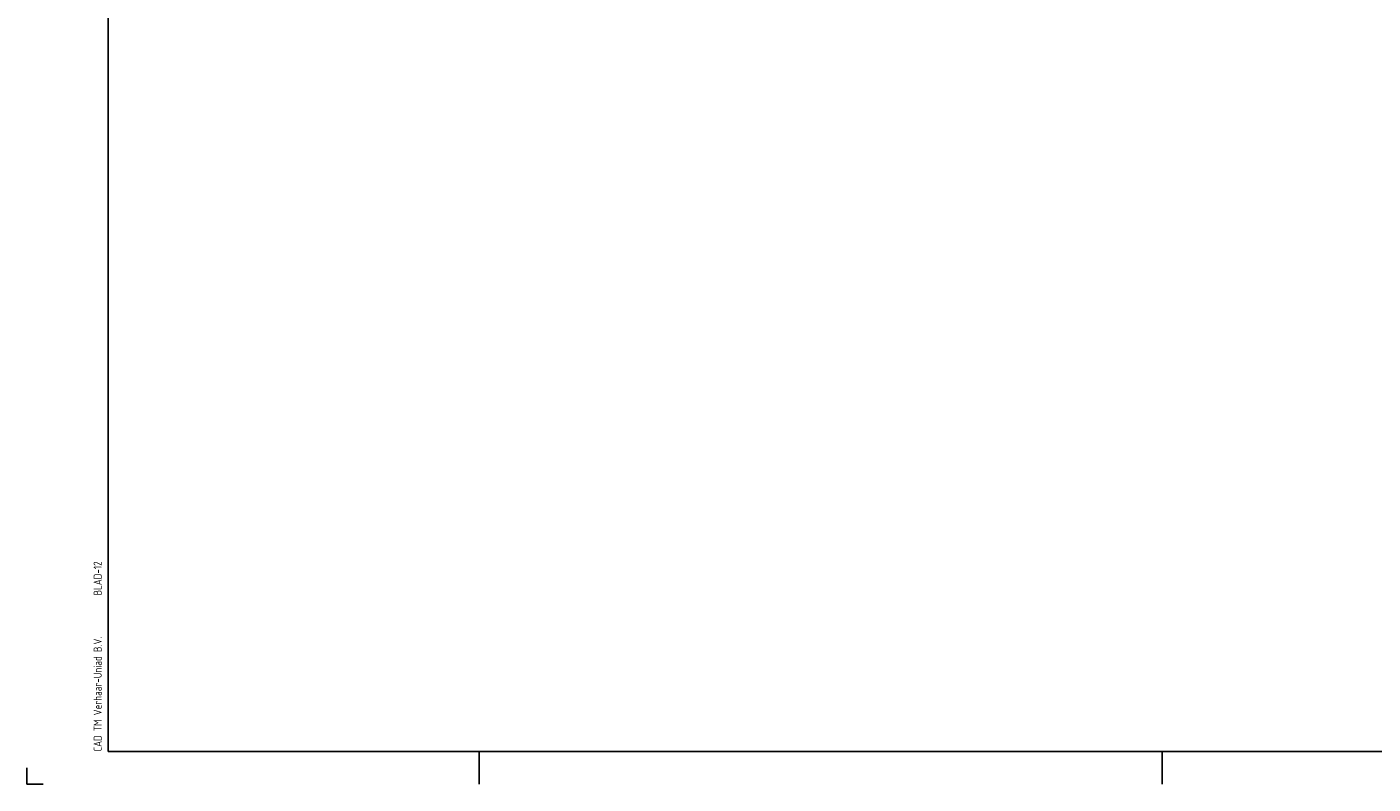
# Model space of a CAD drawing. Extents: x -156717 to 425753, y -51191 to 363295.
# Tile 392 of 502: x 179313 to 200004, y 98107 to 109752. Entities that reach past the tile are written whole.
import ezdxf

# ---------------------------------------------------------------- set-up
doc = ezdxf.new("R2010")
doc.units = 0
doc.header["$LTSCALE"] = 50
doc.layers.add('KADER', color=7, linetype='CONTINUOUS')
doc.styles.add('ISO25', font='ISO', dxfattribs={"width": 0.9})

# ---------------------------------------------------------------- blocks, each defined once
blk = doc.blocks.new('KADERA0')
at = {"layer": 'KADER', "color": 4}
for p, q in [((25, 831), (25, 10)), ((25, 10), (1179, 10))]:
    blk.add_line(p, q, dxfattribs=at)
at = {"layer": 'KADER', "color": 1}
for p, q in [((139, 0), (139, 10)), ((349, 0), (349, 10)), ((0, 5), (0, 0)), ((0, 0), (5, 0))]:
    blk.add_line(p, q, dxfattribs=at)

msp = doc.modelspace()

# ---------------------------------------------------------------- block references
at = {"layer": 'KADER', "color": 2, "linetype": 'Continuous', "xscale": 50, "yscale": 50, "zscale": 50}
msp.add_blockref('KADERA0', (179313.41509, 98106.94626), dxfattribs=at)

# ---------------------------------------------------------------- texts
at = {"layer": 'KADER', "color": 2, "linetype": 'Continuous', "style": 'ISO25', "width": 0.9}
for s, p in [('BLAD-12', (180463.41509, 101006.94626)), ('CAD TM Verhaar-Uniad B.V.', (180463.41509, 98606.94626))]:
    msp.add_text(s, height=125, rotation=90, dxfattribs=at).set_placement(p)

doc.saveas('drawing.dxf')
